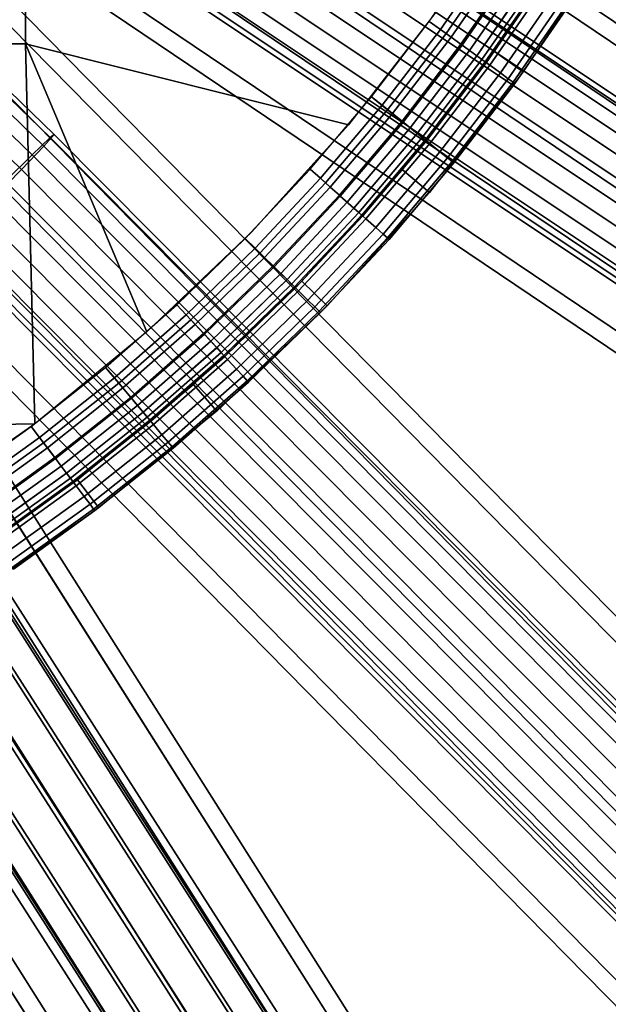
# Model space of a CAD drawing. Extents: x -43.1 to 43.1, y -41.3 to 41.3.
# Tile 404 of 656: x 2.3 to 3.4, y -4.2 to -2.2. Entities that reach past the tile are written whole.
import ezdxf

# ---------------------------------------------------------------- set-up
doc = ezdxf.new("R2010")
doc.units = 0
for name, color, linetype in [('CABLE.1', 18, 'CONTINUOUS'), ('CEILING_SUPPORT', 254, 'CONTINUOUS'), ('METAL_BASE', 254, 'CONTINUOUS')]:
    doc.layers.add(name, color=color, linetype=linetype)

msp = doc.modelspace()

# ---------------------------------------------------------------- linework, layer by layer
at = {"layer": 'CABLE.1'}
for points in [[(3.1023, -1.3186, 18.1811), (3.1307, -1.247, 18.158), (5.5981, -2.2395, 18.1399), (5.5679, -2.3103, 18.1629)], [(3.1327, -1.2562, 17.8891), (3.1046, -1.3293, 17.8705), (5.5569, -2.3156, 17.8525), (5.5886, -2.244, 17.871)], [(3.0742, -1.3916, 18.1625), (3.1023, -1.3186, 18.1811), (5.5679, -2.3103, 18.1629), (5.5362, -2.3819, 18.1444)], [(3.1046, -1.3293, 17.8705), (3.0762, -1.4009, 17.8936), (5.5267, -2.3864, 17.8755), (5.5569, -2.3156, 17.8525)], [(3.054, -1.4465, 18.1074), (3.0742, -1.3916, 18.1625), (5.5362, -2.3819, 18.1444), (5.5116, -2.435, 18.0892)], [(3.0762, -1.4009, 17.8936), (3.0551, -1.4518, 17.9521), (5.5061, -2.4376, 17.934), (5.5267, -2.3864, 17.8755)], [(3.047, -1.4685, 18.0303), (3.054, -1.4465, 18.1074), (5.5116, -2.435, 18.0892), (5.5005, -2.4554, 18.0122)], [(3.0551, -1.4518, 17.9521), (3.047, -1.4685, 18.0303), (5.5005, -2.4554, 18.0122), (5.5061, -2.4376, 17.934)], [(2.7637, -2.0035, 9.3699), (2.7914, -1.9633, 9.306), (5.0181, -3.4499, 9.2878), (4.9941, -3.4926, 9.3516)], [(2.7983, -1.9555, 9.2263), (2.7827, -1.9822, 9.152), (4.9867, -3.4535, 9.134), (5.0154, -3.4356, 9.2082)], [(2.7914, -1.9633, 9.306), (2.7983, -1.9555, 9.2263), (5.0154, -3.4356, 9.2082), (5.0181, -3.4499, 9.2878)], [(2.7827, -1.9822, 9.152), (2.7486, -2.0362, 9.1032), (4.9396, -3.4988, 9.0852), (4.9867, -3.4535, 9.134)], [(2.7226, -2.0654, 9.4008), (2.7637, -2.0035, 9.3699), (4.9941, -3.4926, 9.3516), (4.9497, -3.5523, 9.3825)], [(2.7486, -2.0362, 9.1032), (2.7052, -2.1031, 9.0928), (4.8868, -3.5594, 9.0749), (4.9396, -3.4988, 9.0852)], [(2.6793, -2.1323, 9.3904), (2.7226, -2.0654, 9.4008), (4.9497, -3.5523, 9.3825), (4.8969, -3.6129, 9.3721)], [(2.7052, -2.1031, 9.0928), (2.6642, -2.1649, 9.1237), (4.8424, -3.619, 9.1057), (4.8868, -3.5594, 9.0749)], [(2.6452, -2.1863, 9.3415), (2.6793, -2.1323, 9.3904), (4.8969, -3.6129, 9.3721), (4.8498, -3.6582, 9.3233)], [(2.6642, -2.1649, 9.1237), (2.6364, -2.2051, 9.1876), (4.8184, -3.6617, 9.1695), (4.8424, -3.619, 9.1057)], [(2.6295, -2.213, 9.2673), (2.6452, -2.1863, 9.3415), (4.8498, -3.6582, 9.3233), (4.8211, -3.6761, 9.2492)], [(2.6364, -2.2051, 9.1876), (2.6295, -2.213, 9.2673), (4.8211, -3.6761, 9.2492), (4.8184, -3.6617, 9.1695)], [(2.1272, -2.339, 45.3583), (2.1637, -2.3064, 45.2945), (2.3439, -2.4804, 45.306), (2.3088, -2.5143, 45.3699)], [(2.1736, -2.3016, 45.2149), (2.1542, -2.3259, 45.1407), (2.3316, -2.4971, 45.152), (2.3523, -2.4741, 45.2263)], [(2.1637, -2.3064, 45.2945), (2.1736, -2.3016, 45.2149), (2.3523, -2.4741, 45.2263), (2.3439, -2.4804, 45.306)], [(2.1542, -2.3259, 45.1407), (2.1108, -2.3728, 45.0919), (2.2875, -2.5433, 45.1032), (2.3316, -2.4971, 45.152)], [(2.0738, -2.3906, 45.3891), (2.1272, -2.339, 45.3583), (2.3088, -2.5143, 45.3699), (2.2562, -2.5667, 45.4008)], [(2.1108, -2.3728, 45.0919), (2.0549, -2.4296, 45.0816), (2.2316, -2.6002, 45.0928), (2.2875, -2.5433, 45.1032)], [(2.3088, -2.5143, 45.3699), (2.3439, -2.4804, 45.306), (4.2296, -4.3811, 45.2878), (4.1975, -4.4182, 45.3516)], [(2.3523, -2.4741, 45.2263), (2.3316, -2.4971, 45.152), (4.1981, -4.3784, 45.134), (4.2298, -4.3665, 45.2082)], [(2.3439, -2.4804, 45.306), (2.3523, -2.4741, 45.2263), (4.2298, -4.3665, 45.2082), (4.2296, -4.3811, 45.2878)], [(2.3316, -2.4971, 45.152), (2.2875, -2.5433, 45.1032), (4.1429, -4.4134, 45.0852), (4.1981, -4.3784, 45.134)], [(2.2562, -2.5667, 45.4008), (2.3088, -2.5143, 45.3699), (4.1975, -4.4182, 45.3516), (4.1421, -4.4677, 45.3825)], [(2.2875, -2.5433, 45.1032), (2.2316, -2.6002, 45.0928), (4.0791, -4.4622, 45.0749), (4.1429, -4.4134, 45.0852)], [(2.2004, -2.6236, 45.3904), (2.2562, -2.5667, 45.4008), (4.1421, -4.4677, 45.3825), (4.0783, -4.5166, 45.3721)], [(2.2316, -2.6002, 45.0928), (2.1791, -2.6526, 45.1237), (4.0237, -4.5118, 45.1057), (4.0791, -4.4622, 45.0749)], [(2.1562, -2.6697, 45.3415), (2.2004, -2.6236, 45.3904), (4.0783, -4.5166, 45.3721), (4.0231, -4.5516, 45.3233)], [(2.1791, -2.6526, 45.1237), (2.1439, -2.6865, 45.1876), (3.9916, -4.5489, 45.1695), (4.0237, -4.5118, 45.1057)], [(2.1355, -2.6928, 45.2673), (2.1562, -2.6697, 45.3415), (4.0231, -4.5516, 45.3233), (3.9914, -4.5634, 45.2492)], [(2.1439, -2.6865, 45.1876), (2.1355, -2.6928, 45.2673), (3.9914, -4.5634, 45.2492), (3.9916, -4.5489, 45.1695)], [(1.8877, -2.795, 37.0213), (1.8692, -2.8089, 36.9443), (3.2976, -5.0433, 36.9262), (3.3184, -5.0331, 37.0032)], [(1.8714, -2.8039, 37.0995), (1.8877, -2.795, 37.0213), (3.3184, -5.0331, 37.0032), (3.3036, -5.0443, 37.0814)], [(1.8692, -2.8089, 36.9443), (1.8209, -2.8419, 36.8891), (3.2466, -5.0722, 36.871), (3.2976, -5.0433, 36.9262)], [(1.8246, -2.8332, 37.158), (1.8714, -2.8039, 37.0995), (3.3036, -5.0443, 37.0814), (3.2571, -5.074, 37.1399)], [(1.8209, -2.8419, 36.8891), (1.7556, -2.885, 36.8705), (3.1793, -5.1121, 36.8525), (3.2466, -5.0722, 36.871)], [(1.7599, -2.875, 37.1811), (1.8246, -2.8332, 37.158), (3.2571, -5.074, 37.1399), (3.1913, -5.1142, 37.1629)], [(1.6947, -2.9181, 37.1625), (1.7599, -2.875, 37.1811), (3.1913, -5.1142, 37.1629), (3.124, -5.1541, 37.1444)], [(1.7556, -2.885, 36.8705), (1.6909, -2.9268, 36.8936), (3.1135, -5.1522, 36.8755), (3.1793, -5.1121, 36.8525)], [(1.6463, -2.951, 37.1074), (1.6947, -2.9181, 37.1625), (3.124, -5.1541, 37.1444), (3.073, -5.183, 37.0892)], [(1.6909, -2.9268, 36.8936), (1.6441, -2.9561, 36.9521), (3.067, -5.1819, 36.934), (3.1135, -5.1522, 36.8755)], [(1.6278, -2.965, 37.0303), (1.6463, -2.951, 37.1074), (3.073, -5.183, 37.0892), (3.0522, -5.1931, 37.0122)], [(1.6441, -2.9561, 36.9521), (1.6278, -2.965, 37.0303), (3.0522, -5.1931, 37.0122), (3.067, -5.1819, 36.934)]]:
    msp.add_3dface(points, dxfattribs=at)
at = {"layer": 'CEILING_SUPPORT'}
for points in [[(1.5301, -1.5301, 101.9285), (2.2952, -1.5301, 101.9285), (2.2952, -2.2952, 101.9285), (1.5301, -2.2952, 101.9285)], [(1.5301, -1.5301, 101.859), (2.2952, -1.5301, 101.859), (2.2952, -2.2952, 101.859), (1.5301, -2.2952, 101.859)], [(2.2952, -2.2952, 101.9285), (2.2952, -1.5301, 101.9285), (3.1088, -2.2288, 101.9285), (2.9336, -2.4549, 101.9285)], [(2.2952, -2.2952, 101.859), (2.2952, -1.5301, 101.859), (3.1088, -2.2288, 101.859), (2.9336, -2.4549, 101.859)], [(3.2219, -2.3099, 103.7716), (3.3855, -2.0626, 103.7716), (3.4449, -2.0988, 103.7716), (3.2784, -2.3504, 103.7716)], [(3.1151, -2.2665, 101.9312), (3.0931, -2.2506, 101.9285), (3.1998, -2.0961, 101.9285), (3.2225, -2.111, 101.9312)], [(3.1261, -2.2745, 101.863), (3.0931, -2.2506, 101.859), (3.1998, -2.0961, 101.859), (3.2339, -2.1184, 101.863)], [(3.1362, -2.2819, 101.9391), (3.1151, -2.2665, 101.9312), (3.2225, -2.111, 101.9312), (3.2444, -2.1252, 101.9391)], [(3.1577, -2.2975, 101.8749), (3.1261, -2.2745, 101.863), (3.2339, -2.1184, 101.863), (3.2666, -2.1398, 101.8749)], [(3.1556, -2.296, 101.952), (3.1362, -2.2819, 101.9391), (3.2444, -2.1252, 101.9391), (3.2645, -2.1384, 101.952)], [(3.1727, -2.3084, 101.9693), (3.1556, -2.296, 101.952), (3.2645, -2.1384, 101.952), (3.2821, -2.15, 101.9693)], [(3.1869, -2.3188, 101.8941), (3.1577, -2.2975, 101.8749), (3.2666, -2.1398, 101.8749), (3.2968, -2.1596, 101.8941)], [(3.1867, -2.3186, 101.9904), (3.1727, -2.3084, 101.9693), (3.2821, -2.15, 101.9693), (3.2966, -2.1595, 101.9904)], [(3.1971, -2.3262, 102.0144), (3.1867, -2.3186, 101.9904), (3.2966, -2.1595, 101.9904), (3.3073, -2.1665, 102.0144)], [(3.2124, -2.3374, 101.9201), (3.1869, -2.3188, 101.8941), (3.2968, -2.1596, 101.8941), (3.3233, -2.1769, 101.9201)], [(3.2035, -2.3308, 102.0405), (3.1971, -2.3262, 102.0144), (3.3073, -2.1665, 102.0144), (3.314, -2.1708, 102.0405)], [(3.2056, -2.3324, 102.0676), (3.2035, -2.3308, 102.0405), (3.314, -2.1708, 102.0405), (3.3162, -2.1723, 102.0676)], [(3.2056, -2.3324, 103.7716), (3.2056, -2.3324, 102.0676), (3.3162, -2.1723, 102.0676), (3.3162, -2.1723, 103.7716)], [(3.2334, -2.3526, 101.9517), (3.2124, -2.3374, 101.9201), (3.3233, -2.1769, 101.9201), (3.345, -2.1911, 101.9517)], [(3.249, -2.364, 101.9878), (3.2334, -2.3526, 101.9517), (3.345, -2.1911, 101.9517), (3.3611, -2.2017, 101.9878)], [(3.2586, -2.371, 102.0269), (3.249, -2.364, 101.9878), (3.3611, -2.2017, 101.9878), (3.371, -2.2082, 102.0269)], [(3.2619, -2.3733, 102.0676), (3.2586, -2.371, 102.0269), (3.371, -2.2082, 102.0269), (3.3744, -2.2104, 102.0676)], [(3.2619, -2.3733, 103.7716), (3.2619, -2.3733, 102.0676), (3.3744, -2.2104, 102.0676), (3.3744, -2.2104, 103.7716)], [(3.0001, -2.4166, 101.9312), (2.979, -2.3996, 101.9285), (3.0931, -2.2506, 101.9285), (3.1151, -2.2665, 101.9312)], [(3.0107, -2.4252, 101.863), (2.979, -2.3996, 101.859), (3.0931, -2.2506, 101.859), (3.1261, -2.2745, 101.863)], [(3.0204, -2.433, 101.9391), (3.0001, -2.4166, 101.9312), (3.1151, -2.2665, 101.9312), (3.1362, -2.2819, 101.9391)], [(3.0412, -2.4497, 101.8749), (3.0107, -2.4252, 101.863), (3.1261, -2.2745, 101.863), (3.1577, -2.2975, 101.8749)], [(2.3138, -3.0461, 101.9285), (1.5301, -3.0602, 101.9285), (1.5301, -2.2952, 101.9285), (2.2952, -2.2952, 101.9285)], [(2.3138, -3.0461, 101.859), (1.5301, -3.0602, 101.859), (1.5301, -2.2952, 101.859), (2.2952, -2.2952, 101.859)], [(2.9336, -2.4549, 101.9285), (2.7419, -2.6673, 101.9285), (2.5349, -2.8647, 101.9285), (2.2952, -2.2952, 101.9285)], [(2.3138, -3.0461, 101.9285), (2.2952, -2.2952, 101.9285), (2.5349, -2.8647, 101.9285)], [(2.9336, -2.4549, 101.859), (2.7419, -2.6673, 101.859), (2.5349, -2.8647, 101.859), (2.2952, -2.2952, 101.859)], [(2.3138, -3.0461, 101.859), (2.2952, -2.2952, 101.859), (2.5349, -2.8647, 101.859)], [(3.0392, -2.4481, 101.952), (3.0204, -2.433, 101.9391), (3.1362, -2.2819, 101.9391), (3.1556, -2.296, 101.952)], [(3.0556, -2.4613, 101.9693), (3.0392, -2.4481, 101.952), (3.1556, -2.296, 101.952), (3.1727, -2.3084, 101.9693)], [(3.2219, -2.3099, 103.7716), (3.2784, -2.3504, 103.7716), (3.0936, -2.5888, 103.7716), (3.0403, -2.5442, 103.7716)], [(3.0693, -2.4723, 101.8941), (3.0412, -2.4497, 101.8749), (3.1577, -2.2975, 101.8749), (3.1869, -2.3188, 101.8941)], [(3.0691, -2.4722, 101.9904), (3.0556, -2.4613, 101.9693), (3.1727, -2.3084, 101.9693), (3.1867, -2.3186, 101.9904)], [(3.0791, -2.4802, 102.0144), (3.0691, -2.4722, 101.9904), (3.1867, -2.3186, 101.9904), (3.1971, -2.3262, 102.0144)], [(3.0939, -2.4922, 101.9201), (3.0693, -2.4723, 101.8941), (3.1869, -2.3188, 101.8941), (3.2124, -2.3374, 101.9201)], [(3.0852, -2.4852, 102.0405), (3.0791, -2.4802, 102.0144), (3.1971, -2.3262, 102.0144), (3.2035, -2.3308, 102.0405)], [(3.0873, -2.4869, 102.0676), (3.0852, -2.4852, 102.0405), (3.2035, -2.3308, 102.0405), (3.2056, -2.3324, 102.0676)], [(3.0873, -2.4869, 103.7716), (3.0873, -2.4869, 102.0676), (3.2056, -2.3324, 102.0676), (3.2056, -2.3324, 103.7716)], [(3.1141, -2.5085, 101.9517), (3.0939, -2.4922, 101.9201), (3.2124, -2.3374, 101.9201), (3.2334, -2.3526, 101.9517)], [(3.1291, -2.5206, 101.9878), (3.1141, -2.5085, 101.9517), (3.2334, -2.3526, 101.9517), (3.249, -2.364, 101.9878)], [(3.1383, -2.528, 102.0269), (3.1291, -2.5206, 101.9878), (3.249, -2.364, 101.9878), (3.2586, -2.371, 102.0269)], [(3.1415, -2.5305, 102.0676), (3.1383, -2.528, 102.0269), (3.2586, -2.371, 102.0269), (3.2619, -2.3733, 102.0676)], [(3.1415, -2.5305, 103.7716), (3.1415, -2.5305, 102.0676), (3.2619, -2.3733, 102.0676), (3.2619, -2.3733, 103.7716)], [(2.8779, -2.5609, 101.9312), (2.8576, -2.5429, 101.9285), (2.979, -2.3996, 101.9285), (3.0001, -2.4166, 101.9312)], [(2.8881, -2.57, 101.863), (2.8576, -2.5429, 101.859), (2.979, -2.3996, 101.859), (3.0107, -2.4252, 101.863)], [(2.8974, -2.5783, 101.9391), (2.8779, -2.5609, 101.9312), (3.0001, -2.4166, 101.9312), (3.0204, -2.433, 101.9391)], [(2.9173, -2.596, 101.8749), (2.8881, -2.57, 101.863), (3.0107, -2.4252, 101.863), (3.0412, -2.4497, 101.8749)], [(2.9154, -2.5943, 101.952), (2.8974, -2.5783, 101.9391), (3.0204, -2.433, 101.9391), (3.0392, -2.4481, 101.952)], [(2.9311, -2.6083, 101.9693), (2.9154, -2.5943, 101.952), (3.0392, -2.4481, 101.952), (3.0556, -2.4613, 101.9693)], [(2.9442, -2.62, 101.8941), (2.9173, -2.596, 101.8749), (3.0412, -2.4497, 101.8749), (3.0693, -2.4723, 101.8941)], [(2.9441, -2.6198, 101.9904), (2.9311, -2.6083, 101.9693), (3.0556, -2.4613, 101.9693), (3.0691, -2.4722, 101.9904)], [(2.9537, -2.6283, 102.0144), (2.9441, -2.6198, 101.9904), (3.0691, -2.4722, 101.9904), (3.0791, -2.4802, 102.0144)], [(2.9679, -2.641, 101.9201), (2.9442, -2.62, 101.8941), (3.0693, -2.4723, 101.8941), (3.0939, -2.4922, 101.9201)], [(2.9596, -2.6336, 102.0405), (2.9537, -2.6283, 102.0144), (3.0791, -2.4802, 102.0144), (3.0852, -2.4852, 102.0405)], [(2.9616, -2.6354, 102.0676), (2.9596, -2.6336, 102.0405), (3.0852, -2.4852, 102.0405), (3.0873, -2.4869, 102.0676)], [(2.9616, -2.6354, 103.7716), (2.9616, -2.6354, 102.0676), (3.0873, -2.4869, 102.0676), (3.0873, -2.4869, 103.7716)], [(2.9873, -2.6582, 101.9517), (2.9679, -2.641, 101.9201), (3.0939, -2.4922, 101.9201), (3.1141, -2.5085, 101.9517)], [(3.0017, -2.6711, 101.9878), (2.9873, -2.6582, 101.9517), (3.1141, -2.5085, 101.9517), (3.1291, -2.5206, 101.9878)], [(3.0105, -2.6789, 102.0269), (3.0017, -2.6711, 101.9878), (3.1291, -2.5206, 101.9878), (3.1383, -2.528, 102.0269)], [(3.0135, -2.6816, 102.0676), (3.0105, -2.6789, 102.0269), (3.1383, -2.528, 102.0269), (3.1415, -2.5305, 102.0676)], [(3.0135, -2.6816, 103.7716), (3.0135, -2.6816, 102.0676), (3.1415, -2.5305, 102.0676), (3.1415, -2.5305, 103.7716)], [(2.7488, -2.6991, 101.9312), (2.7294, -2.6801, 101.9285), (2.8576, -2.5429, 101.9285), (2.8779, -2.5609, 101.9312)], [(2.7585, -2.7086, 101.863), (2.7294, -2.6801, 101.859), (2.8576, -2.5429, 101.859), (2.8881, -2.57, 101.863)], [(3.0936, -2.5888, 103.7716), (2.8915, -2.8128, 103.7716), (2.8416, -2.7643, 103.7716), (3.0403, -2.5442, 103.7716)], [(2.7674, -2.7174, 101.9391), (2.7488, -2.6991, 101.9312), (2.8779, -2.5609, 101.9312), (2.8974, -2.5783, 101.9391)], [(2.7864, -2.736, 101.8749), (2.7585, -2.7086, 101.863), (2.8881, -2.57, 101.863), (2.9173, -2.596, 101.8749)], [(2.7846, -2.7342, 101.952), (2.7674, -2.7174, 101.9391), (2.8974, -2.5783, 101.9391), (2.9154, -2.5943, 101.952)], [(2.7996, -2.749, 101.9693), (2.7846, -2.7342, 101.952), (2.9154, -2.5943, 101.952), (2.9311, -2.6083, 101.9693)], [(2.8121, -2.7613, 101.8941), (2.7864, -2.736, 101.8749), (2.9173, -2.596, 101.8749), (2.9442, -2.62, 101.8941)], [(2.812, -2.7611, 101.9904), (2.7996, -2.749, 101.9693), (2.9311, -2.6083, 101.9693), (2.9441, -2.6198, 101.9904)], [(2.8211, -2.7701, 102.0144), (2.812, -2.7611, 101.9904), (2.9441, -2.6198, 101.9904), (2.9537, -2.6283, 102.0144)], [(2.8347, -2.7834, 101.9201), (2.8121, -2.7613, 101.8941), (2.9442, -2.62, 101.8941), (2.9679, -2.641, 101.9201)], [(2.8268, -2.7756, 102.0405), (2.8211, -2.7701, 102.0144), (2.9537, -2.6283, 102.0144), (2.9596, -2.6336, 102.0405)], [(2.8287, -2.7775, 102.0676), (2.8268, -2.7756, 102.0405), (2.9596, -2.6336, 102.0405), (2.9616, -2.6354, 102.0676)], [(2.8287, -2.7775, 103.7716), (2.8287, -2.7775, 102.0676), (2.9616, -2.6354, 102.0676), (2.9616, -2.6354, 103.7716)], [(2.8532, -2.8016, 101.9517), (2.8347, -2.7834, 101.9201), (2.9679, -2.641, 101.9201), (2.9873, -2.6582, 101.9517)], [(2.867, -2.8151, 101.9878), (2.8532, -2.8016, 101.9517), (2.9873, -2.6582, 101.9517), (3.0017, -2.6711, 101.9878)], [(2.613, -2.8307, 101.9312), (2.5946, -2.8108, 101.9285), (2.7294, -2.6801, 101.9285), (2.7488, -2.6991, 101.9312)], [(2.6223, -2.8407, 101.863), (2.5946, -2.8108, 101.859), (2.7294, -2.6801, 101.859), (2.7585, -2.7086, 101.863)], [(2.8754, -2.8234, 102.0269), (2.867, -2.8151, 101.9878), (3.0017, -2.6711, 101.9878), (3.0105, -2.6789, 102.0269)], [(2.8783, -2.8262, 102.0676), (2.8754, -2.8234, 102.0269), (3.0105, -2.6789, 102.0269), (3.0135, -2.6816, 102.0676)], [(2.8783, -2.8262, 103.7716), (2.8783, -2.8262, 102.0676), (3.0135, -2.6816, 102.0676), (3.0135, -2.6816, 103.7716)], [(2.6307, -2.8499, 101.9391), (2.613, -2.8307, 101.9312), (2.7488, -2.6991, 101.9312), (2.7674, -2.7174, 101.9391)], [(2.6488, -2.8694, 101.8749), (2.6223, -2.8407, 101.863), (2.7585, -2.7086, 101.863), (2.7864, -2.736, 101.8749)], [(2.6471, -2.8675, 101.952), (2.6307, -2.8499, 101.9391), (2.7674, -2.7174, 101.9391), (2.7846, -2.7342, 101.952)], [(2.6614, -2.883, 101.9693), (2.6471, -2.8675, 101.952), (2.7846, -2.7342, 101.952), (2.7996, -2.749, 101.9693)], [(2.6733, -2.8959, 101.8941), (2.6488, -2.8694, 101.8749), (2.7864, -2.736, 101.8749), (2.8121, -2.7613, 101.8941)], [(2.6732, -3.021, 103.7716), (2.6271, -2.9689, 103.7716), (2.8416, -2.7643, 103.7716), (2.8915, -2.8128, 103.7716)], [(2.6731, -2.8957, 101.9904), (2.6614, -2.883, 101.9693), (2.7996, -2.749, 101.9693), (2.812, -2.7611, 101.9904)], [(2.6818, -2.9052, 102.0144), (2.6731, -2.8957, 101.9904), (2.812, -2.7611, 101.9904), (2.8211, -2.7701, 102.0144)], [(2.6947, -2.9192, 101.9201), (2.6733, -2.8959, 101.8941), (2.8121, -2.7613, 101.8941), (2.8347, -2.7834, 101.9201)], [(2.6872, -2.911, 102.0405), (2.6818, -2.9052, 102.0144), (2.8211, -2.7701, 102.0144), (2.8268, -2.7756, 102.0405)], [(2.689, -2.913, 102.0676), (2.6872, -2.911, 102.0405), (2.8268, -2.7756, 102.0405), (2.8287, -2.7775, 102.0676)], [(2.689, -2.913, 103.7716), (2.689, -2.913, 102.0676), (2.8287, -2.7775, 102.0676), (2.8287, -2.7775, 103.7716)], [(2.7123, -2.9382, 101.9517), (2.6947, -2.9192, 101.9201), (2.8347, -2.7834, 101.9201), (2.8532, -2.8016, 101.9517)], [(2.7254, -2.9524, 101.9878), (2.7123, -2.9382, 101.9517), (2.8532, -2.8016, 101.9517), (2.867, -2.8151, 101.9878)], [(2.471, -2.9555, 101.9312), (2.4536, -2.9347, 101.9285), (2.5946, -2.8108, 101.9285), (2.613, -2.8307, 101.9312)], [(2.4797, -2.9659, 101.863), (2.4536, -2.9347, 101.859), (2.5946, -2.8108, 101.859), (2.6223, -2.8407, 101.863)], [(2.7334, -2.9611, 102.0269), (2.7254, -2.9524, 101.9878), (2.867, -2.8151, 101.9878), (2.8754, -2.8234, 102.0269)], [(2.4877, -2.9755, 101.9391), (2.471, -2.9555, 101.9312), (2.613, -2.8307, 101.9312), (2.6307, -2.8499, 101.9391)], [(2.5048, -2.9959, 101.8749), (2.4797, -2.9659, 101.863), (2.6223, -2.8407, 101.863), (2.6488, -2.8694, 101.8749)], [(2.7362, -2.9641, 102.0676), (2.7334, -2.9611, 102.0269), (2.8754, -2.8234, 102.0269), (2.8783, -2.8262, 102.0676)], [(2.7362, -2.9641, 103.7716), (2.7362, -2.9641, 102.0676), (2.8783, -2.8262, 102.0676), (2.8783, -2.8262, 103.7716)], [(2.5032, -2.994, 101.952), (2.4877, -2.9755, 101.9391), (2.6307, -2.8499, 101.9391), (2.6471, -2.8675, 101.952)], [(2.5167, -3.0101, 101.9693), (2.5032, -2.994, 101.952), (2.6471, -2.8675, 101.952), (2.6614, -2.883, 101.9693)], [(2.528, -3.0236, 101.8941), (2.5048, -2.9959, 101.8749), (2.6488, -2.8694, 101.8749), (2.6733, -2.8959, 101.8941)], [(2.5278, -3.0234, 101.9904), (2.5167, -3.0101, 101.9693), (2.6614, -2.883, 101.9693), (2.6731, -2.8957, 101.9904)], [(2.536, -3.0333, 102.0144), (2.5278, -3.0234, 101.9904), (2.6731, -2.8957, 101.9904), (2.6818, -2.9052, 102.0144)], [(2.5482, -3.0479, 101.9201), (2.528, -3.0236, 101.8941), (2.6733, -2.8959, 101.8941), (2.6947, -2.9192, 101.9201)], [(2.5411, -3.0394, 102.0405), (2.536, -3.0333, 102.0144), (2.6818, -2.9052, 102.0144), (2.6872, -2.911, 102.0405)], [(2.5428, -3.0414, 102.0676), (2.5411, -3.0394, 102.0405), (2.6872, -2.911, 102.0405), (2.689, -2.913, 102.0676)], [(2.5428, -3.0414, 103.7716), (2.5428, -3.0414, 102.0676), (2.689, -2.913, 102.0676), (2.689, -2.913, 103.7716)], [(2.5649, -3.0678, 101.9517), (2.5482, -3.0479, 101.9201), (2.6947, -2.9192, 101.9201), (2.7123, -2.9382, 101.9517)], [(2.323, -3.0732, 101.9312), (2.3066, -3.0515, 101.9285), (2.4536, -2.9347, 101.9285), (2.471, -2.9555, 101.9312)], [(2.3312, -3.084, 101.863), (2.3066, -3.0515, 101.859), (2.4536, -2.9347, 101.859), (2.4797, -2.9659, 101.863)], [(2.5772, -3.0826, 101.9878), (2.5649, -3.0678, 101.9517), (2.7123, -2.9382, 101.9517), (2.7254, -2.9524, 101.9878)], [(2.3387, -3.094, 101.9391), (2.323, -3.0732, 101.9312), (2.471, -2.9555, 101.9312), (2.4877, -2.9755, 101.9391)], [(2.5849, -3.0917, 102.0269), (2.5772, -3.0826, 101.9878), (2.7254, -2.9524, 101.9878), (2.7334, -2.9611, 102.0269)], [(2.3548, -3.1152, 101.8749), (2.3312, -3.084, 101.863), (2.4797, -2.9659, 101.863), (2.5048, -2.9959, 101.8749)], [(2.3532, -3.1132, 101.952), (2.3387, -3.094, 101.9391), (2.4877, -2.9755, 101.9391), (2.5032, -2.994, 101.952)], [(2.3979, -3.1569, 103.7716), (2.6271, -2.9689, 103.7716), (2.6732, -3.021, 103.7716), (2.44, -3.2123, 103.7716)], [(2.5874, -3.0948, 102.0676), (2.5849, -3.0917, 102.0269), (2.7334, -2.9611, 102.0269), (2.7362, -2.9641, 102.0676)], [(2.5874, -3.0948, 103.7716), (2.5874, -3.0948, 102.0676), (2.7362, -2.9641, 102.0676), (2.7362, -2.9641, 103.7716)], [(2.366, -3.13, 101.9693), (2.3532, -3.1132, 101.952), (2.5032, -2.994, 101.952), (2.5167, -3.0101, 101.9693)], [(2.3765, -3.144, 101.8941), (2.3548, -3.1152, 101.8749), (2.5048, -2.9959, 101.8749), (2.528, -3.0236, 101.8941)], [(2.3764, -3.1438, 101.9904), (2.366, -3.13, 101.9693), (2.5167, -3.0101, 101.9693), (2.5278, -3.0234, 101.9904)], [(2.3841, -3.1541, 102.0144), (2.3764, -3.1438, 101.9904), (2.5278, -3.0234, 101.9904), (2.536, -3.0333, 102.0144)], [(2.3956, -3.1692, 101.9201), (2.3765, -3.144, 101.8941), (2.528, -3.0236, 101.8941), (2.5482, -3.0479, 101.9201)], [(2.3889, -3.1604, 102.0405), (2.3841, -3.1541, 102.0144), (2.536, -3.0333, 102.0144), (2.5411, -3.0394, 102.0405)], [(2.3138, -3.0461, 101.9285), (2.0797, -3.2105, 101.9285), (1.8339, -3.357, 101.9285), (1.5301, -3.0602, 101.9285)], [(2.3138, -3.0461, 101.859), (2.0797, -3.2105, 101.859), (1.8339, -3.357, 101.859), (1.5301, -3.0602, 101.859)], [(2.1694, -3.1835, 101.9312), (2.1541, -3.1611, 101.9285), (2.3066, -3.0515, 101.9285), (2.323, -3.0732, 101.9312)], [(2.1771, -3.1947, 101.863), (2.1541, -3.1611, 101.859), (2.3066, -3.0515, 101.859), (2.3312, -3.084, 101.863)], [(2.3905, -3.1625, 102.0676), (2.3889, -3.1604, 102.0405), (2.5411, -3.0394, 102.0405), (2.5428, -3.0414, 102.0676)], [(2.3905, -3.1625, 103.7716), (2.3905, -3.1625, 102.0676), (2.5428, -3.0414, 102.0676), (2.5428, -3.0414, 103.7716)], [(2.4113, -3.1899, 101.9517), (2.3956, -3.1692, 101.9201), (2.5482, -3.0479, 101.9201), (2.5649, -3.0678, 101.9517)], [(2.1841, -3.205, 101.9391), (2.1694, -3.1835, 101.9312), (2.323, -3.0732, 101.9312), (2.3387, -3.094, 101.9391)], [(2.4229, -3.2053, 101.9878), (2.4113, -3.1899, 101.9517), (2.5649, -3.0678, 101.9517), (2.5772, -3.0826, 101.9878)], [(2.1991, -3.227, 101.8749), (2.1771, -3.1947, 101.863), (2.3312, -3.084, 101.863), (2.3548, -3.1152, 101.8749)], [(2.1977, -3.2249, 101.952), (2.1841, -3.205, 101.9391), (2.3387, -3.094, 101.9391), (2.3532, -3.1132, 101.952)], [(2.43, -3.2148, 102.0269), (2.4229, -3.2053, 101.9878), (2.5772, -3.0826, 101.9878), (2.5849, -3.0917, 102.0269)], [(2.4325, -3.218, 102.0676), (2.43, -3.2148, 102.0269), (2.5849, -3.0917, 102.0269), (2.5874, -3.0948, 102.0676)], [(2.4325, -3.218, 103.7716), (2.4325, -3.218, 102.0676), (2.5874, -3.0948, 102.0676), (2.5874, -3.0948, 103.7716)], [(2.2095, -3.2423, 101.9693), (2.1977, -3.2249, 101.952), (2.3532, -3.1132, 101.952), (2.366, -3.13, 101.9693)], [(2.2194, -3.2568, 101.8941), (2.1991, -3.227, 101.8749), (2.3548, -3.1152, 101.8749), (2.3765, -3.144, 101.8941)], [(2.2193, -3.2566, 101.9904), (2.2095, -3.2423, 101.9693), (2.366, -3.13, 101.9693), (2.3764, -3.1438, 101.9904)], [(2.2265, -3.2672, 102.0144), (2.2193, -3.2566, 101.9904), (2.3764, -3.1438, 101.9904), (2.3841, -3.1541, 102.0144)], [(2.2372, -3.283, 101.9201), (2.2194, -3.2568, 101.8941), (2.3765, -3.144, 101.8941), (2.3956, -3.1692, 101.9201)], [(2.3979, -3.1569, 103.7716), (2.44, -3.2123, 103.7716), (2.1931, -3.3857, 103.7716), (2.1553, -3.3273, 103.7716)], [(2.231, -3.2738, 102.0405), (2.2265, -3.2672, 102.0144), (2.3841, -3.1541, 102.0144), (2.3889, -3.1604, 102.0405)], [(2.2325, -3.276, 102.0676), (2.231, -3.2738, 102.0405), (2.3889, -3.1604, 102.0405), (2.3905, -3.1625, 102.0676)], [(2.2325, -3.276, 103.7716), (2.2325, -3.276, 102.0676), (2.3905, -3.1625, 102.0676), (2.3905, -3.1625, 103.7716)], [(2.2518, -3.3044, 101.9517), (2.2372, -3.283, 101.9201), (2.3956, -3.1692, 101.9201), (2.4113, -3.1899, 101.9517)], [(2.2627, -3.3203, 101.9878), (2.2518, -3.3044, 101.9517), (2.4113, -3.1899, 101.9517), (2.4229, -3.2053, 101.9878)], [(2.2694, -3.3302, 102.0269), (2.2627, -3.3203, 101.9878), (2.4229, -3.2053, 101.9878), (2.43, -3.2148, 102.0269)], [(2.2716, -3.3335, 102.0676), (2.2694, -3.3302, 102.0269), (2.43, -3.2148, 102.0269), (2.4325, -3.218, 102.0676)], [(2.2716, -3.3335, 103.7716), (2.2716, -3.3335, 102.0676), (2.4325, -3.218, 102.0676), (2.4325, -3.218, 103.7716)]]:
    msp.add_3dface(points, dxfattribs=at)
at = {"layer": 'METAL_BASE'}
for points in [[(41.2556, -7.3621, 30.106), (41.249, -7.3977, 30.241), (1.637, -0.0561, 30.241), (1.6436, -0.0205, 30.106)], [(41.249, -7.3977, 29.9709), (41.2556, -7.3621, 30.106), (1.6436, -0.0205, 30.106), (1.637, -0.0561, 29.9709)], [(41.249, -7.3977, 30.241), (41.231, -7.4949, 30.3399), (1.619, -0.1533, 30.3399), (1.637, -0.0561, 30.241)], [(41.231, -7.4949, 29.872), (41.249, -7.3977, 29.9709), (1.637, -0.0561, 29.9709), (1.619, -0.1533, 29.872)], [(41.231, -7.4949, 30.3399), (41.2064, -7.6277, 30.3761), (1.5943, -0.2861, 30.3761), (1.619, -0.1533, 30.3399)], [(41.2064, -7.6277, 29.8358), (41.231, -7.4949, 29.872), (1.619, -0.1533, 29.872), (1.5943, -0.2861, 29.8358)], [(41.2064, -7.6277, 30.3761), (41.1818, -7.7605, 30.3399), (1.5697, -0.4189, 30.3399), (1.5943, -0.2861, 30.3761)], [(41.1818, -7.7605, 29.872), (41.2064, -7.6277, 29.8358), (1.5943, -0.2861, 29.8358), (1.5697, -0.4189, 29.872)], [(30.5036, -12.1924, 20.312), (30.4899, -12.2259, 20.447), (1.5684, -0.4328, 20.447), (1.582, -0.3993, 20.312)], [(30.4899, -12.2259, 20.1769), (30.5036, -12.1924, 20.312), (1.582, -0.3993, 20.312), (1.5684, -0.4328, 20.1769)], [(41.1818, -7.7605, 30.3399), (41.1638, -7.8577, 30.241), (1.5517, -0.5161, 30.241), (1.5697, -0.4189, 30.3399)], [(41.1638, -7.8577, 29.9709), (41.1818, -7.7605, 29.872), (1.5697, -0.4189, 29.872), (1.5517, -0.5161, 29.9709)], [(30.4899, -12.2259, 20.447), (30.4526, -12.3174, 20.5459), (1.531, -0.5244, 20.5459), (1.5684, -0.4328, 20.447)], [(30.4526, -12.3174, 20.0781), (30.4899, -12.2259, 20.1769), (1.5684, -0.4328, 20.1769), (1.531, -0.5244, 20.0781)], [(30.4526, -12.3174, 20.5459), (30.4016, -12.4425, 20.5821), (1.48, -0.6494, 20.5821), (1.531, -0.5244, 20.5459)], [(30.4016, -12.4425, 20.0419), (30.4526, -12.3174, 20.0781), (1.531, -0.5244, 20.0781), (1.48, -0.6494, 20.0419)], [(41.1638, -7.8577, 30.241), (41.1572, -7.8933, 30.106), (1.5451, -0.5516, 30.106), (1.5517, -0.5161, 30.241)], [(41.1572, -7.8933, 30.106), (41.1638, -7.8577, 29.9709), (1.5517, -0.5161, 29.9709), (1.5451, -0.5516, 30.106)], [(30.4016, -12.4425, 20.5821), (30.3506, -12.5675, 20.5459), (1.4291, -0.7745, 20.5459), (1.48, -0.6494, 20.5821)], [(30.3506, -12.5675, 20.0781), (30.4016, -12.4425, 20.0419), (1.48, -0.6494, 20.0419), (1.4291, -0.7745, 20.0781)], [(30.3506, -12.5675, 20.5459), (30.3133, -12.6591, 20.447), (1.3917, -0.866, 20.447), (1.4291, -0.7745, 20.5459)], [(30.3133, -12.6591, 20.1769), (30.3506, -12.5675, 20.0781), (1.4291, -0.7745, 20.0781), (1.3917, -0.866, 20.1769)], [(14.8427, -9.93, 11.518), (14.8224, -9.96, 11.6531), (1.3672, -0.8844, 11.6531), (1.3875, -0.8544, 11.518)], [(14.8224, -9.96, 11.3829), (14.8427, -9.93, 11.518), (1.3875, -0.8544, 11.518), (1.3672, -0.8844, 11.3829)], [(30.3133, -12.6591, 20.447), (30.2996, -12.6926, 20.312), (1.3781, -0.8995, 20.312), (1.3917, -0.866, 20.447)], [(30.2996, -12.6926, 20.312), (30.3133, -12.6591, 20.1769), (1.3917, -0.866, 20.1769), (1.3781, -0.8995, 20.312)], [(14.8224, -9.96, 11.6531), (14.7671, -10.042, 11.7519), (1.312, -0.9664, 11.7519), (1.3672, -0.8844, 11.6531)], [(14.7671, -10.042, 11.2841), (14.8224, -9.96, 11.3829), (1.3672, -0.8844, 11.3829), (1.312, -0.9664, 11.2841)], [(14.7671, -10.042, 11.7519), (14.6916, -10.154, 11.7881), (1.2364, -1.0783, 11.7881), (1.312, -0.9664, 11.7519)], [(14.6916, -10.154, 11.2479), (14.7671, -10.042, 11.2841), (1.312, -0.9664, 11.2841), (1.2364, -1.0783, 11.2479)], [(14.6916, -10.154, 11.7881), (14.6161, -10.2659, 11.7519), (1.1609, -1.1903, 11.7519), (1.2364, -1.0783, 11.7881)], [(14.6161, -10.2659, 11.2841), (14.6916, -10.154, 11.2479), (1.2364, -1.0783, 11.2479), (1.1609, -1.1903, 11.2841)], [(12.565, -12.6898, 47.518), (12.5391, -12.7152, 47.6531), (1.1635, -1.1392, 47.6531), (1.1893, -1.1139, 47.518)], [(12.5391, -12.7152, 47.3829), (12.565, -12.6898, 47.518), (1.1893, -1.1139, 47.518), (1.1635, -1.1392, 47.3829)], [(12.5391, -12.7152, 47.6531), (12.4686, -12.7845, 47.7519), (1.093, -1.2085, 47.7519), (1.1635, -1.1392, 47.6531)], [(12.4686, -12.7845, 47.2841), (12.5391, -12.7152, 47.3829), (1.1635, -1.1392, 47.3829), (1.093, -1.2085, 47.2841)], [(14.6161, -10.2659, 11.7519), (14.5608, -10.3479, 11.6531), (1.1056, -1.2723, 11.6531), (1.1609, -1.1903, 11.7519)], [(14.5608, -10.3479, 11.3829), (14.6161, -10.2659, 11.2841), (1.1609, -1.1903, 11.2841), (1.1056, -1.2723, 11.3829)], [(12.4686, -12.7845, 47.7519), (12.3723, -12.8792, 47.7881), (0.9966, -1.3032, 47.7881), (1.093, -1.2085, 47.7519)], [(12.3723, -12.8792, 47.2479), (12.4686, -12.7845, 47.2841), (1.093, -1.2085, 47.2841), (0.9966, -1.3032, 47.2479)], [(17.7533, -27.6395, 39.312), (17.7227, -27.6588, 39.447), (1.0255, -1.2631, 39.447), (1.0561, -1.2438, 39.312)], [(17.7227, -27.6588, 39.1769), (17.7533, -27.6395, 39.312), (1.0561, -1.2438, 39.312), (1.0255, -1.2631, 39.1769)], [(17.7227, -27.6588, 39.447), (17.6391, -27.7117, 39.5459), (0.9419, -1.316, 39.5459), (1.0255, -1.2631, 39.447)], [(17.6391, -27.7117, 39.0781), (17.7227, -27.6588, 39.1769), (1.0255, -1.2631, 39.1769), (0.9419, -1.316, 39.0781)], [(14.5608, -10.3479, 11.6531), (14.5406, -10.3779, 11.518), (1.0854, -1.3023, 11.518), (1.1056, -1.2723, 11.6531)], [(14.5406, -10.3779, 11.518), (14.5608, -10.3479, 11.3829), (1.1056, -1.2723, 11.3829), (1.0854, -1.3023, 11.518)], [(12.3723, -12.8792, 47.7881), (12.276, -12.9738, 47.7519), (0.9003, -1.3979, 47.7519), (0.9966, -1.3032, 47.7881)], [(12.276, -12.9738, 47.2841), (12.3723, -12.8792, 47.2479), (0.9966, -1.3032, 47.2479), (0.9003, -1.3979, 47.2841)], [(17.6391, -27.7117, 39.5459), (17.525, -27.7839, 39.5821), (0.8278, -1.3882, 39.5821), (0.9419, -1.316, 39.5459)], [(17.525, -27.7839, 39.0419), (17.6391, -27.7117, 39.0781), (0.9419, -1.316, 39.0781), (0.8278, -1.3882, 39.0419)], [(17.525, -27.7839, 39.5821), (17.4109, -27.8561, 39.5459), (0.7137, -1.4604, 39.5459), (0.8278, -1.3882, 39.5821)], [(17.4109, -27.8561, 39.0781), (17.525, -27.7839, 39.0419), (0.8278, -1.3882, 39.0419), (0.7137, -1.4604, 39.0781)], [(12.276, -12.9738, 47.7519), (12.2055, -13.0431, 47.6531), (0.8298, -1.4672, 47.6531), (0.9003, -1.3979, 47.7519)], [(12.2055, -13.0431, 47.3829), (12.276, -12.9738, 47.2841), (0.9003, -1.3979, 47.2841), (0.8298, -1.4672, 47.3829)], [(14.252, -39.4095, 30.106), (14.2179, -39.4216, 30.241), (0.7699, -1.4457, 30.241), (0.8041, -1.4336, 30.106)], [(14.2179, -39.4216, 29.9709), (14.252, -39.4095, 30.106), (0.8041, -1.4336, 30.106), (0.7699, -1.4457, 29.9709)], [(14.2179, -39.4216, 30.241), (14.1247, -39.4546, 30.3399), (0.6767, -1.4787, 30.3399), (0.7699, -1.4457, 30.241)], [(14.1247, -39.4546, 29.872), (14.2179, -39.4216, 29.9709), (0.7699, -1.4457, 29.9709), (0.6767, -1.4787, 29.872)], [(14.1247, -39.4546, 30.3399), (13.9974, -39.4997, 30.3761), (0.5494, -1.5238, 30.3761), (0.6767, -1.4787, 30.3399)], [(13.9974, -39.4997, 29.8358), (14.1247, -39.4546, 29.872), (0.6767, -1.4787, 29.872), (0.5494, -1.5238, 29.8358)], [(17.4109, -27.8561, 39.5459), (17.3273, -27.909, 39.447), (0.6301, -1.5132, 39.447), (0.7137, -1.4604, 39.5459)], [(17.3273, -27.909, 39.1769), (17.4109, -27.8561, 39.0781), (0.7137, -1.4604, 39.0781), (0.6301, -1.5132, 39.1769)], [(12.2055, -13.0431, 47.6531), (12.1796, -13.0685, 47.518), (0.804, -1.4925, 47.518), (0.8298, -1.4672, 47.6531)], [(12.1796, -13.0685, 47.518), (12.2055, -13.0431, 47.3829), (0.8298, -1.4672, 47.3829), (0.804, -1.4925, 47.518)], [(17.3273, -27.909, 39.447), (17.2967, -27.9283, 39.312), (0.5995, -1.5326, 39.312), (0.6301, -1.5132, 39.447)], [(17.2967, -27.9283, 39.312), (17.3273, -27.909, 39.1769), (0.6301, -1.5132, 39.1769), (0.5995, -1.5326, 39.312)], [(13.9974, -39.4997, 30.3761), (13.8701, -39.5447, 30.3399), (0.4221, -1.5689, 30.3399), (0.5494, -1.5238, 30.3761)], [(13.8701, -39.5447, 29.872), (13.9974, -39.4997, 29.8358), (0.5494, -1.5238, 29.8358), (0.4221, -1.5689, 29.872)], [(4.657, -32.518, 20.447), (4.5591, -32.5314, 20.5459), (0.3114, -1.5881, 20.5459), (0.4094, -1.5747, 20.447)], [(4.5591, -32.5314, 20.0781), (4.657, -32.518, 20.1769), (0.4094, -1.5747, 20.1769), (0.3114, -1.5881, 20.0781)], [(13.8701, -39.5447, 30.3399), (13.7769, -39.5777, 30.241), (0.3289, -1.6019, 30.241), (0.4221, -1.5689, 30.3399)], [(13.7769, -39.5777, 29.9709), (13.8701, -39.5447, 29.872), (0.4221, -1.5689, 29.872), (0.3289, -1.6019, 29.9709)], [(4.6929, -32.513, 20.312), (4.657, -32.518, 20.447), (0.4094, -1.5747, 20.447), (0.4452, -1.5697, 20.312)], [(4.657, -32.518, 20.1769), (4.6929, -32.513, 20.312), (0.4452, -1.5697, 20.312), (0.4094, -1.5747, 20.1769)], [(4.5591, -32.5314, 20.5459), (4.4253, -32.5498, 20.5821), (0.1776, -1.6065, 20.5821), (0.3114, -1.5881, 20.5459)], [(4.4253, -32.5498, 20.0419), (4.5591, -32.5314, 20.0781), (0.3114, -1.5881, 20.0781), (0.1776, -1.6065, 20.0419)], [(4.4253, -32.5498, 20.5821), (4.2915, -32.5681, 20.5459), (0.0438, -1.6248, 20.5459), (0.1776, -1.6065, 20.5821)], [(4.2915, -32.5681, 20.0781), (4.4253, -32.5498, 20.0419), (0.1776, -1.6065, 20.0419), (0.0438, -1.6248, 20.0781)], [(13.7769, -39.5777, 30.241), (13.7428, -39.5898, 30.106), (0.2948, -1.6139, 30.106), (0.3289, -1.6019, 30.241)], [(13.7428, -39.5898, 30.106), (13.7769, -39.5777, 29.9709), (0.3289, -1.6019, 29.9709), (0.2948, -1.6139, 30.106)], [(4.2915, -32.5681, 20.5459), (4.1935, -32.5816, 20.447), (-0.0541, -1.6383, 20.447), (0.0438, -1.6248, 20.5459)], [(4.1935, -32.5816, 20.1769), (4.2915, -32.5681, 20.0781), (0.0438, -1.6248, 20.0781), (-0.0541, -1.6383, 20.1769)], [(4.1935, -32.5816, 20.447), (4.1577, -32.5865, 20.312), (-0.09, -1.6432, 20.312), (-0.0541, -1.6383, 20.447)], [(4.1577, -32.5865, 20.312), (4.1935, -32.5816, 20.1769), (-0.0541, -1.6383, 20.1769), (-0.09, -1.6432, 20.312)]]:
    msp.add_3dface(points, dxfattribs=at)

doc.saveas('drawing.dxf')
